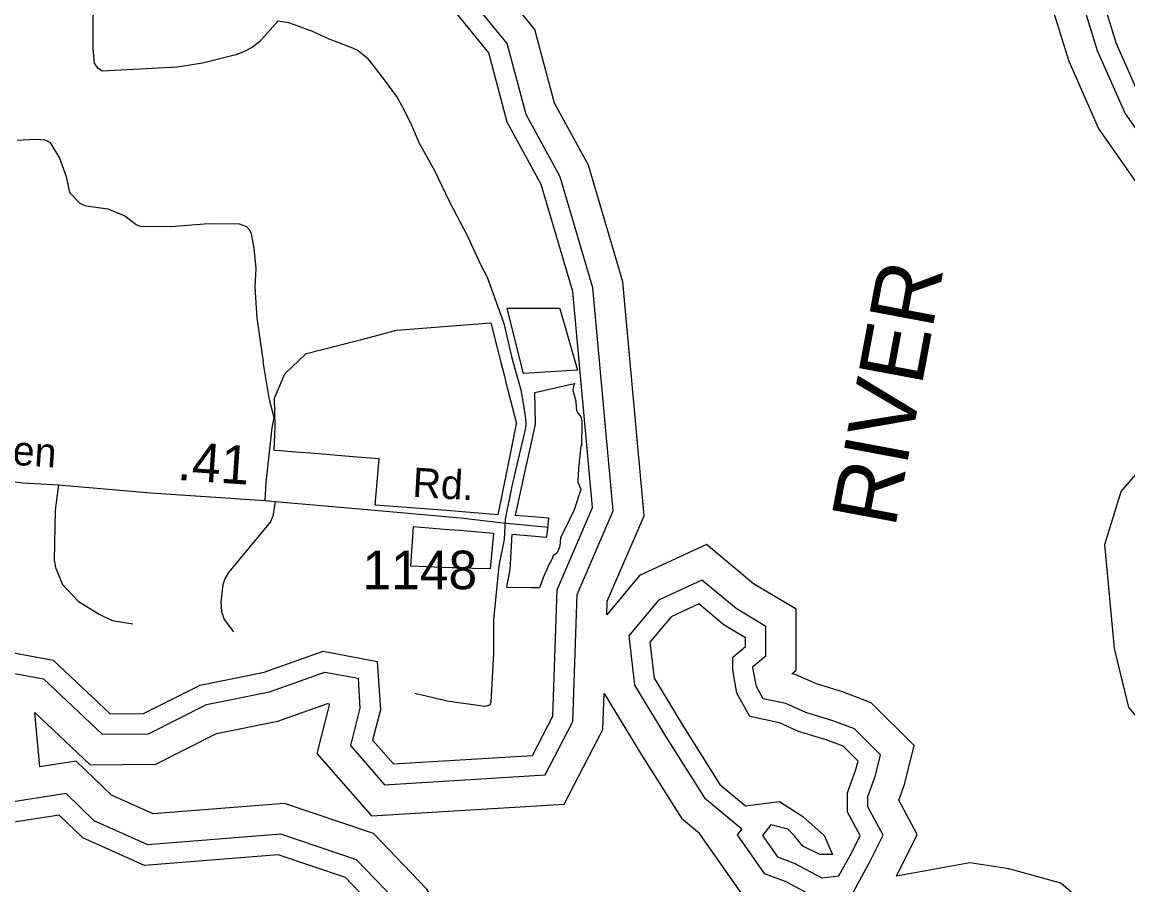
# Model space of a CAD drawing. Extents: x 2104537 to 2336408, y 34176 to 229611.
# Drawn here: x 2189957 to 2193537, y 65482 to 68278 of the extents above; entities that cross this region are included whole.
import ezdxf

# ---------------------------------------------------------------- set-up
doc = ezdxf.new("R2010")
doc.units = 0
for name, color, linetype in [('Exist Boundary Political City Limit New', 7, 'Continuous'), ('Exist Hydrographic Buffer Line', 7, 'Continuous'), ('Exist Hydrographic Island Shore', 7, 'Continuous'), ('Exist Hydrographic River Shore', 7, 'Continuous'), ('Exist Hydrographic River Shore Label', 7, 'Continuous'), ('Exist Road Non-System Type 51', 7, 'Continuous'), ('Exist Road Secondary Mileage Hundredths English Label', 7, 'Continuous'), ('Exist Road Secondary Type 51 Attributed', 7, 'Continuous'), ('Exist Road Secondary Type 51 Label', 7, 'Continuous'), ('Exist Road Secondary Type 51 Number Label', 7, 'Continuous'), ('Map Preparation Boundary City Limit Buffer Line', 7, 'Continuous')]:
    doc.layers.add(name, color=color, linetype=linetype)

msp = doc.modelspace()

# ---------------------------------------------------------------- linework, layer by layer
at = {"layer": 'Exist Boundary Political City Limit New'}
for points in [[(2191615.5, 67141), (2191580, 67138.9), (2191528.2, 67345.1), (2191526.8, 67350.4), (2191697, 67350.6), (2191698.5, 67345.7), (2191755.5, 67149.2), (2191615.5, 67141)], [(2191527, 66829.9), (2191496.8, 66681.4), (2191331, 66694.4), (2191100, 66712.6), (2191112.8, 66862.1), (2191042, 66868.1), (2190990.2, 66872.5), (2190941.2, 66876.6), (2190890.5, 66880.5), (2190843, 66884.2), (2190792, 66888.1), (2190773, 66889.6), (2190775.5, 66965.5), (2190773.5, 67059), (2190807, 67137.9), (2190876.5, 67203.6), (2190877, 67204), (2191042.2, 67245.7), (2191051.8, 67248.3), (2191164.5, 67278.1), (2191170, 67279.5), (2191474.5, 67303.4), (2191496, 67217.7), (2191506, 67178.3), (2191511, 67158.7), (2191518.2, 67129.7), (2191522, 67114.6), (2191523.2, 67110), (2191557, 66976.5), (2191556.8, 66975.9), (2191527, 66829.9)], [(2191728.2, 66663.6), (2191700.5, 66606), (2191698.2, 66578.8), (2191692.2, 66565.2), (2191688, 66556.8), (2191683, 66552.3), (2191676.2, 66548.7), (2191673, 66538.4), (2191668, 66528.7), (2191661.8, 66519.6), (2191654.2, 66500.3), (2191653, 66497.6), (2191645, 66479.5), (2191631.5, 66444.5), (2191622.5, 66444.6), (2191605.5, 66444.7), (2191526, 66445.3), (2191527.8, 66454.1), (2191536.5, 66503), (2191543.2, 66618.1), (2191656.2, 66609), (2191662, 66669.8), (2191554, 66678.5), (2191586.8, 66827.7), (2191602.5, 66900.6), (2191618.8, 66974.2), (2191616.8, 67077.4), (2191745.8, 67106.8), (2191743.5, 67100.6), (2191741.8, 67097), (2191739.5, 67084.3), (2191743, 67072.9), (2191746.5, 67061.6), (2191749.8, 67050.4), (2191751, 67030.3), (2191752.2, 67019.4), (2191755.5, 67012.8), (2191765.8, 66998.7), (2191769.5, 66983.1), (2191767.5, 66904.2), (2191765.5, 66904.1), (2191758.8, 66841.5), (2191758.2, 66830.1), (2191758.2, 66829.5), (2191756.5, 66788.4), (2191756.5, 66787.2), (2191765.5, 66764), (2191765.8, 66763.4), (2191743, 66694.2), (2191742.2, 66692.5), (2191728.2, 66663.6)], [(2191483, 66621.7), (2191471.8, 66505.4), (2191414.8, 66507.2), (2191365, 66508.8), (2191349.8, 66509.3), (2191315.2, 66510.4), (2191266.2, 66512.1), (2191215.2, 66514), (2191223.5, 66642.8), (2191273.5, 66638.7), (2191323.2, 66634.7), (2191373, 66630.7), (2191423, 66626.6), (2191483, 66621.7)]]:
    msp.add_lwpolyline(points, dxfattribs=at)
at = {"layer": 'Exist Hydrographic Buffer Line'}
for points in [[(2191901.5, 67435.5), (2191790.1, 67814.1), (2191681, 68014.5), (2191617.1, 68253.7), (2191460, 68447.4), (2191298.6, 68486.1), (2191220.9, 68535.5), (2191074.1, 68686.8), (2191041.4, 68777.8), (2191012, 69030.4), (2190842.4, 69237.7), (2190607, 69280.2)], [(2191804.3, 67417), (2191698.7, 67776.3), (2191588.9, 67977.8), (2191527.5, 68208), (2191404.6, 68359.5), (2191259.7, 68394.2), (2191158.4, 68458.6), (2190988.6, 68633.5), (2190944.9, 68755.1), (2190917.5, 68990.4), (2190789.2, 69147.3), (2190614.8, 69178.8), (2190373.5, 69158.8), (2190032.8, 69046.4), (2189702.4, 69189.6)], [(2193773.3, 67632.2), (2193528.2, 67982.9), (2193439.2, 68184.2), (2193389.3, 68345.6)], [(2195369.5, 65896), (2195022.3, 65760.4), (2194764, 65761.3), (2194627.2, 65792.6), (2194478.6, 65785.3), (2194122.5, 65674.7), (2193926.7, 65660.3), (2193736.3, 65731.9), (2193650.3, 65928.4), (2193540.7, 66056.2), (2193493.6, 66247.8), (2193462.4, 66584.7), (2193515, 66756.4), (2193693.3, 66962.7), (2193760.1, 67122.6), (2193743.6, 67473.9), (2193688.7, 67581.4), (2193442.1, 67934.4), (2193346.9, 68149.6), (2193298.6, 68305.6)], [(2191850.1, 66357.3), (2191851.6, 66401.1), (2191970.9, 66677.9), (2191901.5, 67435.5)], [(2189662.4, 66216.7), (2190025.8, 66149), (2190216, 65969.9), (2190365.6, 65971.5), (2190554.2, 66066), (2190758.2, 66107.2), (2190937.1, 66171.3), (2191044.4, 66151.1), (2191050.5, 66054.7), (2191019.5, 65933.3), (2191130.5, 65806.3), (2191649.9, 65837.9), (2191739.7, 66010.8), (2191753.9, 66423.1), (2191870.6, 66693.9), (2191804.3, 67417)], [(2192173, 66584.6), (2191955.8, 66484.2), (2191850.1, 66357.3)], [(2192788, 65510.1), (2192855.4, 65645.1), (2192795.1, 65755.8), (2192813.7, 65807.2), (2192845.2, 65933), (2192706.3, 66072), (2192613.3, 66106.9), (2192528.6, 66133), (2192460.1, 66163.4), (2192448.8, 66165.9), (2192463, 66177.7), (2192463, 66374.8), (2192325.4, 66457.4), (2192173, 66584.6)], [(2192157.7, 66469.1), (2192017.2, 66404.2), (2191920.9, 66288.5), (2191939.6, 66129.3), (2192043.6, 65958.3), (2192166.4, 65763.3), (2192286.8, 65662.8)], [(2192286.8, 65662.8), (2192272, 65644.4), (2192360, 65518.6), (2192429.9, 65492.4), (2192533.9, 65436.4), (2192643.1, 65450), (2192701.1, 65556.3), (2192744.4, 65643.1), (2192694.7, 65734.2), (2192694.7, 65767.9), (2192719.5, 65836), (2192736.2, 65902.8), (2192651.7, 65987.3), (2192581.5, 66013.7), (2192494, 66040.6), (2192429.4, 66069.4), (2192355.9, 66085.1), (2192334.1, 66125.1), (2192323.3, 66184.6), (2192323.3, 66189.3), (2192364.5, 66223.7), (2192364.5, 66319.1), (2192268.3, 66376.9), (2192157.7, 66469.1)], [(2190989.7, 63585.2), (2191114.3, 63707.3), (2191319.4, 63834.1), (2191604.9, 63949), (2191603, 64084.7), (2191508.3, 64270.6), (2191456.2, 64655.5), (2191305.3, 64951.5), (2191286, 65264.7), (2191188.9, 65407.1), (2191039.9, 65563.1), (2190793.9, 65645.6), (2190364.1, 65611.5), (2190190, 65689.2), (2190098.8, 65777.5), (2189893.2, 65745.3), (2189917, 65845), (2189904, 65986.7), (2189704.4, 66111.5)], [(2189998, 66040), (2190177.4, 65871), (2190389.4, 65873.4), (2190586.5, 65972.1), (2190784.7, 66012.1), (2190945.1, 66069.6), (2190951, 66068.5), (2190951.3, 66063.9), (2190911.3, 65907.5), (2191088.2, 65705.1), (2191711.5, 65743.1), (2191837.3, 65985.2), (2191841.3, 66101.6)], [(2191841.3, 66101.6), (2191959.9, 65906.5), (2192091.4, 65697.6), (2192149.7, 65649)], [(2191502.4, 64781.6), (2191402.3, 64978), (2191382.6, 65297.8), (2191265.7, 65469.2), (2191094.3, 65648.7), (2190806.1, 65745.3), (2190381.3, 65711.6), (2190246, 65772), (2190132, 65882.3), (2190014.1, 65863.9), (2189998, 66040)], [(2192149.7, 65649), (2192149.2, 65648.3), (2192296.8, 65437.2), (2192389.1, 65402.6), (2192514.9, 65334.8), (2192699.6, 65357.9)], [(2192699.6, 65357.9), (2192995.2, 65136.1), (2193188.5, 65007.1), (2193476, 65021.5), (2193599.1, 65268), (2193420.8, 65446.5), (2193358.9, 65454.2), (2193320.5, 65487.2), (2193152.1, 65534), (2193025.9, 65553.4), (2192788, 65510.1)]]:
    msp.add_lwpolyline(points, dxfattribs=at)
at = {"layer": 'Exist Hydrographic Island Shore'}
msp.add_lwpolyline([(2192147.6, 66392.1), (2192058.1, 66350.8), (2191989.4, 66268.2), (2192003.1, 66151.2), (2192099.4, 65992.9), (2192216.4, 65807), (2192298.9, 65738.2), (2192409, 65751.9), (2192484.7, 65703.7), (2192553.4, 65641.8), (2192581, 65579.8), (2192539.7, 65579.8), (2192484.7, 65607.4), (2192457.1, 65641.8), (2192436.5, 65662.4), (2192381.5, 65676.2), (2192354, 65641.8), (2192402.1, 65572.9), (2192457.1, 65552.3), (2192546.6, 65504.1), (2192601.6, 65511), (2192642.9, 65586.7), (2192670.4, 65641.8), (2192629.1, 65717.5), (2192629.1, 65779.5), (2192656.6, 65855.2), (2192663.5, 65882.7), (2192615.4, 65930.9), (2192560.3, 65951.6), (2192470.9, 65979.1), (2192409, 66006.6), (2192312.7, 66027.3), (2192271.4, 66103), (2192257.6, 66178.7), (2192257.6, 66220), (2192298.9, 66254.5), (2192298.9, 66282), (2192230.1, 66323.3), (2192147.6, 66392.1)], dxfattribs=at)
at = {"layer": 'Exist Hydrographic River Shore'}
for points in [[(2191739.6, 67404.6), (2191637.7, 67751), (2191527.6, 67953.3), (2191467.7, 68177.5), (2191367.6, 68300.9), (2191233.7, 68333), (2191116.6, 68407.4), (2190931.7, 68598), (2190880.6, 68740), (2190854.6, 68963.7), (2190753.7, 69087), (2190611.6, 69112.7), (2190386.7, 69094), (2190029.7, 68976.3), (2189680.7, 69127.5)], [(2193585.7, 68015.3), (2193500.8, 68207.2), (2193449.7, 68372.2)], [(2189683.7, 66279.5), (2190056.7, 66210), (2190241.7, 66035.8), (2190349.7, 66037), (2190532.7, 66128.6), (2190740.6, 66170.6), (2190931.7, 66239.1), (2191106.6, 66206.1), (2191116.6, 66048.5), (2191091.6, 65950.5), (2191158.7, 65873.7), (2191608.8, 65901.2), (2191674.6, 66027.9), (2191688.7, 66437.7), (2191803.8, 66704.5), (2191739.6, 67404.6)], [(2190943.7, 63632), (2191073.6, 63759.2), (2191289.7, 63892.9), (2191538.6, 63993.1), (2191537.6, 64068.5), (2191444.7, 64250.8), (2191392.6, 64635.6), (2191240.7, 64933.9), (2191221.6, 65242.6), (2191137.8, 65365.6), (2191003.7, 65506), (2190785.7, 65579.1), (2190352.6, 65544.8), (2190152.7, 65634), (2190076.6, 65707.6), (2189852.7, 65672.6), (2189818.7, 65715.9), (2189850.6, 65849.8), (2189841.6, 65948.4), (2189684.6, 66046.5)]]:
    msp.add_lwpolyline(points, dxfattribs=at)
at = {"layer": 'Exist Road Non-System Type 51'}
for points in [[(2190785.5, 68281.9), (2190726.1, 68215.1), (2190703.1, 68196.5), (2190676.6, 68182.6), (2190648.2, 68172), (2190541, 68144.5), (2190459.1, 68131.7), (2190215.4, 68118.6), (2190201.8, 68128.1), (2190190.9, 68144.4), (2190186.3, 68192), (2190187.8, 68406.3), (2190184.2, 68508)], [(2190785.5, 68281.9), (2190819.5, 68276.3), (2190893.8, 68249.3), (2190950, 68223.9), (2191026.9, 68193.9), (2191044.8, 68185.3), (2191073.8, 68161.5), (2191132.7, 68085.9), (2191170.8, 68033), (2191189.2, 68001.1), (2191217.9, 67943.5), (2191240.8, 67887.9), (2191291.9, 67796.4), (2191339.2, 67697), (2191398.6, 67583.7), (2191440.5, 67492), (2191462.3, 67450.6), (2191516.2, 67301.2), (2191541.7, 67193.5), (2191546.1, 67177.5)], [(2189940.1, 67895), (2190000.2, 67897.7), (2190030.3, 67896.2), (2190046.2, 67888.3), (2190077.4, 67836.5), (2190099.5, 67777), (2190110.4, 67725.3), (2190145.1, 67689.6), (2190163.7, 67682.6), (2190234, 67672.1), (2190263.3, 67661), (2190289.3, 67649.4), (2190325.9, 67621.8), (2190338.9, 67615.9), (2190438, 67615.3), (2190559.9, 67624.8), (2190659.6, 67623.5), (2190682.7, 67615.2), (2190692.7, 67603.9), (2190698.7, 67591.9), (2190706.9, 67544.9), (2190713.9, 67478.8), (2190710.7, 67418.8), (2190716.4, 67318.3), (2190733.4, 67199.2), (2190737, 67177.2)], [(2190743.7, 66727.2), (2190747.1, 66785.2), (2190766.2, 66962.3), (2190772.8, 66996), (2190757.5, 67053.4), (2190737, 67177.2)], [(2191546.1, 67177.5), (2191571.1, 67085.9), (2191584.7, 67008.9), (2191587.4, 66978.7), (2191586.1, 66962.6), (2191542.5, 66773.8), (2191520.7, 66667.3)], [(2190074.7, 66778.5), (2190063.9, 66696.4), (2190060.2, 66534.4), (2190064.3, 66510.3), (2190087.2, 66454.8), (2190137.6, 66401.3), (2190204.4, 66360.3), (2190248, 66338.5), (2190314.7, 66327.7)], [(2190775.7, 66723.6), (2190768.6, 66676.2), (2190761, 66658.6), (2190624.7, 66493.6), (2190613.1, 66473.5), (2190606.5, 66453.6), (2190599.9, 66399.3), (2190602.2, 66367.4), (2190610.9, 66341.6), (2190641.3, 66302)], [(2191520.7, 66667.3), (2191517.5, 66601.4), (2191500.7, 66515.1), (2191482.9, 66340.6), (2191482.5, 66232.6), (2191474.8, 66074.3), (2191470.7, 66064.6), (2191454.9, 66059.9), (2191332.5, 66076.7), (2191228, 66101.4)]]:
    msp.add_lwpolyline(points, dxfattribs=at)
at = {"layer": 'Exist Road Secondary Type 51 Attributed'}
msp.add_lwpolyline([(2189529.2, 66816.3), (2189695.4, 66809.4), (2189800.3, 66805.1), (2189958.7, 66785), (2190074.7, 66778.5), (2190373.4, 66752.4), (2190743.7, 66727.2), (2190775.7, 66723.6), (2191086.3, 66697.6), (2191375.8, 66671.6), (2191503.1, 66656), (2191661.6, 66640.4)], dxfattribs=at)
at = {"layer": 'Map Preparation Boundary City Limit Buffer Line'}
for points in [[(2191615.5, 67141), (2191580, 67138.9), (2191528.2, 67345.1), (2191526.8, 67350.4), (2191697, 67350.6), (2191698.5, 67345.7), (2191755.5, 67149.2), (2191615.5, 67141)], [(2191527, 66829.9), (2191496.8, 66681.4), (2191331, 66694.4), (2191100, 66712.6), (2191112.8, 66862.1), (2191042, 66868.1), (2190990.2, 66872.5), (2190941.2, 66876.6), (2190890.5, 66880.5), (2190843, 66884.2), (2190792, 66888.1), (2190773, 66889.6), (2190775.5, 66965.5), (2190773.5, 67059), (2190807, 67137.9), (2190876.5, 67203.6), (2190877, 67204), (2191042.2, 67245.7), (2191051.8, 67248.3), (2191164.5, 67278.1), (2191170, 67279.5), (2191474.5, 67303.4), (2191496, 67217.7), (2191506, 67178.3), (2191511, 67158.7), (2191518.2, 67129.7), (2191522, 67114.6), (2191523.2, 67110), (2191557, 66976.5), (2191556.8, 66975.9), (2191527, 66829.9)], [(2191728.2, 66663.6), (2191700.5, 66606), (2191698.2, 66578.8), (2191692.2, 66565.2), (2191688, 66556.8), (2191683, 66552.3), (2191676.2, 66548.7), (2191673, 66538.4), (2191668, 66528.7), (2191661.8, 66519.6), (2191654.2, 66500.3), (2191653, 66497.6), (2191645, 66479.5), (2191631.5, 66444.5), (2191622.5, 66444.6), (2191605.5, 66444.7), (2191526, 66445.3), (2191527.8, 66454.1), (2191536.5, 66503), (2191543.2, 66618.1), (2191656.2, 66609), (2191662, 66669.8), (2191554, 66678.5), (2191586.8, 66827.7), (2191602.5, 66900.6), (2191618.8, 66974.2), (2191616.8, 67077.4), (2191745.8, 67106.8), (2191743.5, 67100.6), (2191741.8, 67097), (2191739.5, 67084.3), (2191743, 67072.9), (2191746.5, 67061.6), (2191749.8, 67050.4), (2191751, 67030.3), (2191752.2, 67019.4), (2191755.5, 67012.8), (2191765.8, 66998.7), (2191769.5, 66983.1), (2191767.5, 66904.2), (2191765.5, 66904.1), (2191758.8, 66841.5), (2191758.2, 66830.1), (2191758.2, 66829.5), (2191756.5, 66788.4), (2191756.5, 66787.2), (2191765.5, 66764), (2191765.8, 66763.4), (2191743, 66694.2), (2191742.2, 66692.5), (2191728.2, 66663.6)], [(2191483, 66621.7), (2191471.8, 66505.4), (2191414.8, 66507.2), (2191365, 66508.8), (2191349.8, 66509.3), (2191315.2, 66510.4), (2191266.2, 66512.1), (2191215.2, 66514), (2191223.5, 66642.8), (2191273.5, 66638.7), (2191323.2, 66634.7), (2191373, 66630.7), (2191423, 66626.6), (2191483, 66621.7)]]:
    msp.add_lwpolyline(points, dxfattribs=at)

# ---------------------------------------------------------------- texts
at = {"layer": 'Exist Hydrographic River Shore Label'}
msp.add_text('RIVER', height=210, rotation=79.3927, dxfattribs=at).set_placement((2192783, 66634.9))
at = {"layer": 'Exist Road Secondary Mileage Hundredths English Label'}
msp.add_text('.41', height=125, rotation=356.1089, dxfattribs=at).set_placement((2190457.1, 66794.2))
at = {"layer": 'Exist Road Secondary Type 51 Label'}
for s, rotation, p in [('Holden', 356.2317, (2189663.1, 66860.3)), ('Rd.', 356.718, (2191218.9, 66739.3))]:
    msp.add_text(s, height=95, rotation=rotation, dxfattribs=at).set_placement(p)
at = {"layer": 'Exist Road Secondary Type 51 Number Label'}
msp.add_text('1148', height=125, dxfattribs=at).set_placement((2191058.3, 66439.8))

doc.saveas('drawing.dxf')
